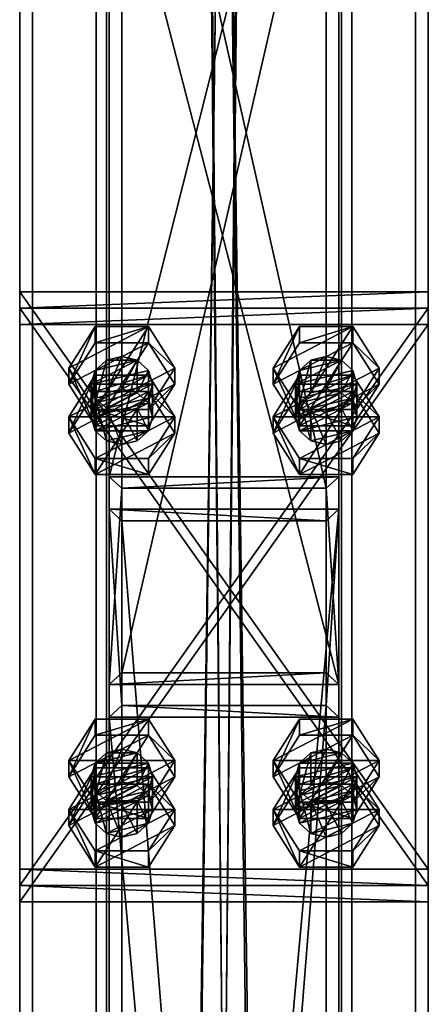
# Model space of a CAD drawing. Header units: millimetres. Extents: x -333 to 67333, y -930 to 39730.
# Tile 776 of 1056: x 11020 to 11180, y 24497 to 24883. Entities that reach past the tile are written whole.
import ezdxf

# ---------------------------------------------------------------- set-up
doc = ezdxf.new("R2010")
doc.units = ezdxf.units.MM
for name, color, linetype in [('4', 7, 'Continuous'), ('5', 7, 'Continuous'), ('6', 7, 'Continuous'), ('95', 7, 'Continuous'), ('99', 7, 'Continuous')]:
    doc.layers.add(name, color=color, linetype=linetype)

msp = doc.modelspace()

# ---------------------------------------------------------------- meshes
at = {"layer": '4', "color": 171}
mesh = msp.add_polyface(dxfattribs=at)
corners = [(11060, 25055.81, 5985.67), (11140, 25055.81, 5985.67), (11140, 24699.69, 5226.59), (11060, 24699.69, 5226.59), (11140, 24975.46, 6002.74), (11140, 24627.27, 5260.57), (11060, 24975.46, 6002.74), (11060, 24627.27, 5260.57), (11055, 25060.84, 5984.6), (11055, 24970.44, 6003.81), (11055, 24622.74, 5262.69), (11055, 24704.22, 5224.47), (11145, 24970.44, 6003.81), (11145, 24622.74, 5262.69), (11145, 25060.84, 5984.6), (11145, 24704.22, 5224.47)]
mesh.append_faces([[corners[k] for k in face] for face in [(0, 2, 3, 3), (1, 5, 2, 2), (4, 7, 5, 5), (6, 3, 7, 7), (8, 10, 11, 11), (9, 13, 10, 10), (12, 15, 13, 13), (14, 11, 15, 15)]], dxfattribs={"vtx0": -1, "color": 171})
mesh.append_faces([[corners[k] for k in face] for face in [(9, 6, 12, 12), (6, 8, 0, 0), (0, 8, 1, 1), (12, 4, 14, 14), (4, 12, 6, 6), (14, 1, 8, 8), (11, 3, 15, 15), (3, 10, 7, 7), (7, 10, 5, 5), (15, 2, 13, 13), (2, 15, 3, 3), (13, 5, 10, 10)]], dxfattribs={"vtx0": -1, "vtx1": -1, "color": 171})
mesh.append_faces([[corners[k] for k in face] for face in [(6, 9, 8, 8), (14, 4, 1, 1), (3, 11, 10, 10), (13, 2, 5, 5)]], dxfattribs={"vtx0": -1, "vtx2": -1, "vtx3": -1, "color": 171})
mesh.append_faces([[corners[k] for k in face] for face in [(0, 1, 2, 2), (1, 4, 5, 5), (4, 6, 7, 7), (6, 0, 3, 3), (8, 9, 10, 10), (9, 12, 13, 13), (12, 14, 15, 15), (14, 8, 11, 11)]], dxfattribs={"vtx2": -1, "vtx3": -1, "color": 171})
mesh = msp.add_polyface(dxfattribs=at)
corners = [(11060, 24686.95, 5199.43), (11140, 24686.95, 5199.43), (11140, 23692.62, 3080), (11060, 23692.62, 3080), (11140, 24614.53, 5233.41), (11140, 23604.25, 3080), (11060, 24614.53, 5233.41), (11060, 23604.25, 3080), (11055, 24691.48, 5197.31), (11055, 24610, 5235.53), (11055, 23598.73, 3080), (11055, 23698.14, 3080), (11145, 24610, 5235.53), (11145, 23598.73, 3080), (11145, 24691.48, 5197.31), (11145, 23698.14, 3080)]
mesh.append_faces([[corners[k] for k in face] for face in [(0, 2, 3, 3), (1, 5, 2, 2), (4, 7, 5, 5), (6, 3, 7, 7), (8, 10, 11, 11), (9, 13, 10, 10), (12, 15, 13, 13), (14, 11, 15, 15)]], dxfattribs={"vtx0": -1, "color": 171})
mesh.append_faces([[corners[k] for k in face] for face in [(9, 6, 12, 12), (6, 8, 0, 0), (0, 8, 1, 1), (12, 4, 14, 14), (4, 12, 6, 6), (14, 1, 8, 8), (11, 3, 15, 15), (3, 10, 7, 7), (7, 10, 5, 5), (15, 2, 13, 13), (2, 15, 3, 3), (13, 5, 10, 10)]], dxfattribs={"vtx0": -1, "vtx1": -1, "color": 171})
mesh.append_faces([[corners[k] for k in face] for face in [(6, 9, 8, 8), (14, 4, 1, 1), (3, 11, 10, 10), (13, 2, 5, 5)]], dxfattribs={"vtx0": -1, "vtx2": -1, "vtx3": -1, "color": 171})
mesh.append_faces([[corners[k] for k in face] for face in [(0, 1, 2, 2), (1, 4, 5, 5), (4, 6, 7, 7), (6, 0, 3, 3), (8, 9, 10, 10), (9, 12, 13, 13), (12, 14, 15, 15), (14, 8, 11, 11)]], dxfattribs={"vtx2": -1, "vtx3": -1, "color": 171})
at = {"layer": '5', "color": 131}
mesh = msp.add_polyface(dxfattribs=at)
corners = [(11054, 29385.28, 2984), (11146, 29385.28, 2984), (11146, 19415.31, 2984), (11054, 19415.31, 2984), (11146, 29385.28, 3076), (11146, 19415.31, 3076), (11054, 29385.28, 3076), (11054, 19415.31, 3076), (11050, 29385.28, 2980), (11050, 29385.28, 3080), (11050, 19415.31, 3080), (11050, 19415.31, 2980), (11150, 29385.28, 3080), (11150, 19415.31, 3080), (11150, 29385.28, 2980), (11150, 19415.31, 2980)]
mesh.append_faces([[corners[k] for k in face] for face in [(0, 2, 3, 3), (1, 5, 2, 2), (4, 7, 5, 5), (6, 3, 7, 7), (8, 10, 11, 11), (9, 13, 10, 10), (12, 15, 13, 13), (14, 11, 15, 15)]], dxfattribs={"vtx0": -1, "color": 131})
mesh.append_faces([[corners[k] for k in face] for face in [(9, 6, 12, 12), (6, 8, 0, 0), (0, 8, 1, 1), (12, 4, 14, 14), (4, 12, 6, 6), (14, 1, 8, 8), (11, 3, 15, 15), (3, 10, 7, 7), (7, 10, 5, 5), (15, 2, 13, 13), (2, 15, 3, 3), (13, 5, 10, 10)]], dxfattribs={"vtx0": -1, "vtx1": -1, "color": 131})
mesh.append_faces([[corners[k] for k in face] for face in [(6, 9, 8, 8), (14, 4, 1, 1), (3, 11, 10, 10), (13, 2, 5, 5)]], dxfattribs={"vtx0": -1, "vtx2": -1, "vtx3": -1, "color": 131})
mesh.append_faces([[corners[k] for k in face] for face in [(0, 1, 2, 2), (1, 4, 5, 5), (4, 6, 7, 7), (6, 0, 3, 3), (8, 9, 10, 10), (9, 12, 13, 13), (12, 14, 15, 15), (14, 8, 11, 11)]], dxfattribs={"vtx2": -1, "vtx3": -1, "color": 131})
at = {"layer": '6', "color": 2}
mesh = msp.add_polyface(dxfattribs=at)
corners = [(11020, 19420.14, 7183.53), (11180, 19420.14, 7183.53), (11180, 30845.34, 4755.1), (11020, 30845.34, 4755.1), (11020, 19420.14, 7347.1), (11020, 30878.6, 4911.61), (11180, 19420.14, 7347.1), (11180, 30878.6, 4911.61), (11175, 30846.38, 4759.99), (11025, 30846.38, 4759.99), (11025, 30877.56, 4906.72), (11175, 30877.56, 4906.72), (11025, 19420.14, 7341.99), (11175, 19420.14, 7341.99), (11025, 19420.14, 7188.64), (11175, 19420.14, 7188.64)]
mesh.append_faces([[corners[k] for k in face] for face in [(0, 2, 3, 3), (4, 3, 5, 5), (6, 5, 7, 7), (1, 7, 2, 2), (12, 11, 10, 10), (14, 10, 9, 9), (15, 9, 8, 8), (13, 8, 11, 11)]], dxfattribs={"vtx0": -1, "color": 2})
mesh.append_faces([[corners[k] for k in face] for face in [(2, 8, 3, 3), (8, 7, 11, 11), (11, 7, 10, 10), (3, 9, 5, 5), (9, 3, 8, 8), (5, 10, 7, 7), (4, 12, 0, 0), (12, 6, 13, 13), (13, 6, 15, 15), (0, 14, 1, 1), (14, 0, 12, 12), (1, 15, 6, 6)]], dxfattribs={"vtx0": -1, "vtx1": -1, "color": 2})
mesh.append_faces([[corners[k] for k in face] for face in [(8, 2, 7, 7), (5, 9, 10, 10), (12, 4, 6, 6), (1, 14, 15, 15)]], dxfattribs={"vtx0": -1, "vtx2": -1, "vtx3": -1, "color": 2})
mesh.append_faces([[corners[k] for k in face] for face in [(0, 1, 2, 2), (4, 0, 3, 3), (6, 4, 5, 5), (1, 6, 7, 7), (12, 13, 11, 11), (14, 12, 10, 10), (15, 14, 9, 9), (13, 15, 8, 8)]], dxfattribs={"vtx2": -1, "vtx3": -1, "color": 2})
at = {"layer": '95', "color": 7}
mesh = msp.add_polyface(dxfattribs=at)
corners = [(11072, 24740.43, 5207.48), (11070.39, 24745.87, 5204.93), (11070.39, 24733.12, 5177.77), (11066, 24749.84, 5203.06), (11066, 24737.1, 5175.9), (11060, 24751.3, 5202.38), (11060, 24738.56, 5175.22), (11054, 24749.84, 5203.06), (11054, 24737.1, 5175.9), (11049.61, 24745.87, 5204.93), (11049.61, 24733.12, 5177.77), (11048, 24740.43, 5207.48), (11048, 24727.69, 5180.32), (11049.61, 24735, 5210.03), (11054, 24731.03, 5211.89), (11070.39, 24735, 5210.03), (11080.78, 24727.69, 5180.32), (11070.39, 24743.99, 5172.67), (11070.39, 24737.62, 5159.09), (11049.61, 24743.99, 5172.67), (11049.61, 24737.62, 5159.09), (11039.22, 24721.32, 5166.74), (11039.22, 24727.69, 5180.32), (11080.78, 24746.8, 5221.06), (11070.39, 24763.1, 5213.41), (11070.39, 24756.73, 5199.83), (11080.78, 24740.43, 5207.48), (11049.61, 24763.1, 5213.41), (11049.61, 24756.73, 5199.83), (11039.22, 24746.8, 5221.06), (11039.22, 24740.43, 5207.48), (11049.61, 24724.14, 5215.12), (11070.39, 24730.51, 5228.7), (11049.61, 24730.51, 5228.7)]
mesh.append_faces([[corners[k] for k in face] for face in [(1, 4, 2, 2), (3, 6, 4, 4), (5, 8, 6, 6), (7, 10, 8, 8), (9, 12, 10, 10), (3, 7, 5, 5), (10, 6, 8, 8), (17, 20, 18, 18), (19, 21, 20, 20), (17, 22, 19, 19), (23, 25, 26, 26), (24, 28, 25, 25), (27, 30, 28, 28), (29, 31, 30, 30), (24, 29, 27, 27), (33, 23, 32, 32), (30, 25, 28, 28)]], dxfattribs={"vtx0": -1, "color": 7})
mesh.append_faces([[corners[k] for k in face] for face in [(7, 3, 9, 9), (9, 3, 11, 11), (11, 0, 13, 13), (13, 0, 14, 14), (29, 24, 33, 33), (31, 25, 30, 30)]], dxfattribs={"vtx0": -1, "vtx1": -1, "color": 7})
mesh.append_faces([[corners[k] for k in face] for face in [(11, 3, 1, 1), (11, 1, 0, 0), (14, 0, 15, 15), (12, 2, 4, 4), (10, 4, 6, 6), (33, 24, 23, 23), (31, 26, 25, 25)]], dxfattribs={"vtx0": -1, "vtx2": -1, "vtx3": -1, "color": 7})
mesh.append_faces([[corners[k] for k in face] for face in [(0, 1, 2, 2), (1, 3, 4, 4), (3, 5, 6, 6), (5, 7, 8, 8), (7, 9, 10, 10), (9, 11, 12, 12), (16, 17, 18, 18), (17, 19, 20, 20), (23, 24, 25, 25), (24, 27, 28, 28), (27, 29, 30, 30), (32, 23, 26, 26)]], dxfattribs={"vtx2": -1, "vtx3": -1, "color": 7})
mesh = msp.add_polyface(dxfattribs=at)
corners = [(11152, 24740.43, 5207.48), (11150.39, 24745.87, 5204.93), (11150.39, 24733.12, 5177.77), (11146, 24749.84, 5203.06), (11146, 24737.1, 5175.9), (11140, 24751.3, 5202.38), (11140, 24738.56, 5175.22), (11134, 24749.84, 5203.06), (11134, 24737.1, 5175.9), (11129.61, 24745.87, 5204.93), (11129.61, 24733.12, 5177.77), (11128, 24740.43, 5207.48), (11128, 24727.69, 5180.32), (11129.61, 24735, 5210.03), (11134, 24731.03, 5211.89), (11150.39, 24735, 5210.03), (11160.78, 24727.69, 5180.32), (11150.39, 24743.99, 5172.67), (11150.39, 24737.62, 5159.09), (11129.61, 24743.99, 5172.67), (11129.61, 24737.62, 5159.09), (11119.22, 24721.32, 5166.74), (11119.22, 24727.69, 5180.32), (11160.78, 24746.8, 5221.06), (11150.39, 24763.1, 5213.41), (11150.39, 24756.73, 5199.83), (11160.78, 24740.43, 5207.48), (11129.61, 24763.1, 5213.41), (11129.61, 24756.73, 5199.83), (11119.22, 24746.8, 5221.06), (11119.22, 24740.43, 5207.48), (11129.61, 24724.14, 5215.12), (11150.39, 24730.51, 5228.7), (11129.61, 24730.51, 5228.7)]
mesh.append_faces([[corners[k] for k in face] for face in [(1, 4, 2, 2), (3, 6, 4, 4), (5, 8, 6, 6), (7, 10, 8, 8), (9, 12, 10, 10), (3, 7, 5, 5), (10, 6, 8, 8), (17, 20, 18, 18), (19, 21, 20, 20), (17, 22, 19, 19), (23, 25, 26, 26), (24, 28, 25, 25), (27, 30, 28, 28), (29, 31, 30, 30), (24, 29, 27, 27), (33, 23, 32, 32), (30, 25, 28, 28)]], dxfattribs={"vtx0": -1, "color": 7})
mesh.append_faces([[corners[k] for k in face] for face in [(7, 3, 9, 9), (9, 3, 11, 11), (11, 0, 13, 13), (13, 0, 14, 14), (29, 24, 33, 33), (31, 25, 30, 30)]], dxfattribs={"vtx0": -1, "vtx1": -1, "color": 7})
mesh.append_faces([[corners[k] for k in face] for face in [(11, 3, 1, 1), (11, 1, 0, 0), (14, 0, 15, 15), (12, 2, 4, 4), (10, 4, 6, 6), (33, 24, 23, 23), (31, 26, 25, 25)]], dxfattribs={"vtx0": -1, "vtx2": -1, "vtx3": -1, "color": 7})
mesh.append_faces([[corners[k] for k in face] for face in [(0, 1, 2, 2), (1, 3, 4, 4), (3, 5, 6, 6), (5, 7, 8, 8), (7, 9, 10, 10), (9, 11, 12, 12), (16, 17, 18, 18), (17, 19, 20, 20), (23, 24, 25, 25), (24, 27, 28, 28), (27, 29, 30, 30), (32, 23, 26, 26)]], dxfattribs={"vtx2": -1, "vtx3": -1, "color": 7})
mesh = msp.add_polyface(dxfattribs=at)
corners = [(11072, 24740.43, 5207.48), (11070.39, 24733.12, 5177.77), (11072, 24727.69, 5180.32), (11048, 24740.43, 5207.48), (11049.61, 24735, 5210.03), (11049.61, 24722.26, 5182.87), (11048, 24727.69, 5180.32), (11054, 24731.03, 5211.89), (11054, 24718.28, 5184.73), (11060, 24729.57, 5212.57), (11060, 24716.83, 5185.41), (11066, 24731.03, 5211.89), (11066, 24718.28, 5184.73), (11070.39, 24735, 5210.03), (11070.39, 24722.26, 5182.87), (11066, 24737.1, 5175.9), (11049.61, 24733.12, 5177.77), (11080.78, 24727.69, 5180.32), (11070.39, 24737.62, 5159.09), (11080.78, 24721.32, 5166.74), (11049.61, 24743.99, 5172.67), (11039.22, 24727.69, 5180.32), (11039.22, 24721.32, 5166.74), (11049.61, 24711.4, 5187.96), (11049.61, 24705.03, 5174.38), (11070.39, 24711.4, 5187.96), (11070.39, 24705.03, 5174.38), (11070.39, 24743.99, 5172.67), (11049.61, 24737.62, 5159.09), (11039.22, 24746.8, 5221.06), (11049.61, 24730.51, 5228.7), (11049.61, 24724.14, 5215.12), (11070.39, 24730.51, 5228.7), (11070.39, 24724.14, 5215.12), (11080.78, 24740.43, 5207.48)]
mesh.append_faces([[corners[k] for k in face] for face in [(0, 1, 2, 2), (3, 5, 6, 6), (4, 8, 5, 5), (7, 10, 8, 8), (9, 12, 10, 10), (11, 14, 12, 12), (13, 2, 14, 14), (9, 13, 11, 11), (14, 10, 12, 12), (17, 18, 19, 19), (21, 24, 22, 22), (23, 26, 24, 24), (25, 19, 26, 26), (23, 17, 25, 25), (19, 24, 26, 26), (22, 18, 28, 28), (30, 33, 31, 31), (32, 34, 33, 33), (34, 31, 33, 33)]], dxfattribs={"vtx0": -1, "color": 7})
mesh.append_faces([[corners[k] for k in face] for face in [(7, 13, 9, 9), (10, 14, 8, 8), (8, 14, 5, 5), (5, 1, 6, 6), (6, 15, 16, 16), (21, 17, 23, 23), (24, 18, 22, 22)]], dxfattribs={"vtx0": -1, "vtx1": -1, "color": 7})
mesh.append_faces([[corners[k] for k in face] for face in [(5, 14, 2, 2), (5, 2, 1, 1), (21, 27, 17, 17), (24, 19, 18, 18)]], dxfattribs={"vtx0": -1, "vtx2": -1, "vtx3": -1, "color": 7})
mesh.append_faces([[corners[k] for k in face] for face in [(3, 4, 5, 5), (4, 7, 8, 8), (7, 9, 10, 10), (9, 11, 12, 12), (11, 13, 14, 14), (13, 0, 2, 2), (20, 21, 22, 22), (21, 23, 24, 24), (23, 25, 26, 26), (25, 17, 19, 19), (29, 30, 31, 31), (30, 32, 33, 33)]], dxfattribs={"vtx2": -1, "vtx3": -1, "color": 7})
mesh = msp.add_polyface(dxfattribs=at)
corners = [(11152, 24740.43, 5207.48), (11150.39, 24733.12, 5177.77), (11152, 24727.69, 5180.32), (11128, 24740.43, 5207.48), (11129.61, 24735, 5210.03), (11129.61, 24722.26, 5182.87), (11128, 24727.69, 5180.32), (11134, 24731.03, 5211.89), (11134, 24718.28, 5184.73), (11140, 24729.57, 5212.57), (11140, 24716.83, 5185.41), (11146, 24731.03, 5211.89), (11146, 24718.28, 5184.73), (11150.39, 24735, 5210.03), (11150.39, 24722.26, 5182.87), (11146, 24737.1, 5175.9), (11129.61, 24733.12, 5177.77), (11160.78, 24727.69, 5180.32), (11150.39, 24737.62, 5159.09), (11160.78, 24721.32, 5166.74), (11129.61, 24743.99, 5172.67), (11119.22, 24727.69, 5180.32), (11119.22, 24721.32, 5166.74), (11129.61, 24711.4, 5187.96), (11129.61, 24705.03, 5174.38), (11150.39, 24711.4, 5187.96), (11150.39, 24705.03, 5174.38), (11150.39, 24743.99, 5172.67), (11129.61, 24737.62, 5159.09), (11119.22, 24746.8, 5221.06), (11129.61, 24730.51, 5228.7), (11129.61, 24724.14, 5215.12), (11150.39, 24730.51, 5228.7), (11150.39, 24724.14, 5215.12), (11160.78, 24740.43, 5207.48)]
mesh.append_faces([[corners[k] for k in face] for face in [(0, 1, 2, 2), (3, 5, 6, 6), (4, 8, 5, 5), (7, 10, 8, 8), (9, 12, 10, 10), (11, 14, 12, 12), (13, 2, 14, 14), (9, 13, 11, 11), (14, 10, 12, 12), (17, 18, 19, 19), (21, 24, 22, 22), (23, 26, 24, 24), (25, 19, 26, 26), (23, 17, 25, 25), (19, 24, 26, 26), (22, 18, 28, 28), (30, 33, 31, 31), (32, 34, 33, 33), (34, 31, 33, 33)]], dxfattribs={"vtx0": -1, "color": 7})
mesh.append_faces([[corners[k] for k in face] for face in [(7, 13, 9, 9), (10, 14, 8, 8), (8, 14, 5, 5), (5, 1, 6, 6), (6, 15, 16, 16), (21, 17, 23, 23), (24, 18, 22, 22)]], dxfattribs={"vtx0": -1, "vtx1": -1, "color": 7})
mesh.append_faces([[corners[k] for k in face] for face in [(5, 14, 2, 2), (5, 2, 1, 1), (21, 27, 17, 17), (24, 19, 18, 18)]], dxfattribs={"vtx0": -1, "vtx2": -1, "vtx3": -1, "color": 7})
mesh.append_faces([[corners[k] for k in face] for face in [(3, 4, 5, 5), (4, 7, 8, 8), (7, 9, 10, 10), (9, 11, 12, 12), (11, 13, 14, 14), (13, 0, 2, 2), (20, 21, 22, 22), (21, 23, 24, 24), (23, 25, 26, 26), (25, 17, 19, 19), (29, 30, 31, 31), (30, 32, 33, 33)]], dxfattribs={"vtx2": -1, "vtx3": -1, "color": 7})
mesh = msp.add_polyface(dxfattribs=at)
corners = [(11072, 24586.53, 5279.68), (11070.39, 24591.96, 5277.13), (11070.39, 24579.22, 5249.97), (11066, 24595.94, 5275.27), (11066, 24583.2, 5248.11), (11060, 24597.39, 5274.59), (11060, 24584.65, 5247.43), (11054, 24595.94, 5275.27), (11054, 24583.2, 5248.11), (11049.61, 24591.96, 5277.13), (11049.61, 24579.22, 5249.97), (11048, 24586.53, 5279.68), (11048, 24573.79, 5252.52), (11049.61, 24581.1, 5282.23), (11054, 24577.12, 5284.1), (11070.39, 24581.1, 5282.23), (11080.78, 24573.79, 5252.52), (11070.39, 24590.08, 5244.88), (11070.39, 24583.71, 5231.3), (11049.61, 24590.08, 5244.88), (11049.61, 24583.71, 5231.3), (11039.22, 24567.42, 5238.94), (11039.22, 24573.79, 5252.52), (11080.78, 24592.9, 5293.26), (11070.39, 24609.2, 5285.62), (11070.39, 24602.83, 5272.04), (11080.78, 24586.53, 5279.68), (11049.61, 24609.2, 5285.62), (11049.61, 24602.83, 5272.04), (11039.22, 24592.9, 5293.26), (11039.22, 24586.53, 5279.68), (11049.61, 24570.23, 5287.33), (11070.39, 24576.6, 5300.91), (11049.61, 24576.6, 5300.91)]
mesh.append_faces([[corners[k] for k in face] for face in [(1, 4, 2, 2), (3, 6, 4, 4), (5, 8, 6, 6), (7, 10, 8, 8), (9, 12, 10, 10), (3, 7, 5, 5), (10, 6, 8, 8), (17, 20, 18, 18), (19, 21, 20, 20), (17, 22, 19, 19), (23, 25, 26, 26), (24, 28, 25, 25), (27, 30, 28, 28), (29, 31, 30, 30), (24, 29, 27, 27), (33, 23, 32, 32), (30, 25, 28, 28)]], dxfattribs={"vtx0": -1, "color": 7})
mesh.append_faces([[corners[k] for k in face] for face in [(7, 3, 9, 9), (9, 1, 11, 11), (11, 0, 13, 13), (13, 0, 14, 14), (29, 23, 33, 33), (31, 25, 30, 30)]], dxfattribs={"vtx0": -1, "vtx1": -1, "color": 7})
mesh.append_faces([[corners[k] for k in face] for face in [(9, 3, 1, 1), (11, 1, 0, 0), (14, 0, 15, 15), (12, 2, 4, 4), (10, 4, 6, 6), (29, 24, 23, 23), (31, 26, 25, 25)]], dxfattribs={"vtx0": -1, "vtx2": -1, "vtx3": -1, "color": 7})
mesh.append_faces([[corners[k] for k in face] for face in [(0, 1, 2, 2), (1, 3, 4, 4), (3, 5, 6, 6), (5, 7, 8, 8), (7, 9, 10, 10), (9, 11, 12, 12), (16, 17, 18, 18), (17, 19, 20, 20), (23, 24, 25, 25), (24, 27, 28, 28), (27, 29, 30, 30), (32, 23, 26, 26)]], dxfattribs={"vtx2": -1, "vtx3": -1, "color": 7})
mesh = msp.add_polyface(dxfattribs=at)
corners = [(11152, 24586.53, 5279.68), (11150.39, 24591.96, 5277.13), (11150.39, 24579.22, 5249.97), (11146, 24595.94, 5275.27), (11146, 24583.2, 5248.11), (11140, 24597.39, 5274.59), (11140, 24584.65, 5247.43), (11134, 24595.94, 5275.27), (11134, 24583.2, 5248.11), (11129.61, 24591.96, 5277.13), (11129.61, 24579.22, 5249.97), (11128, 24586.53, 5279.68), (11128, 24573.79, 5252.52), (11129.61, 24581.1, 5282.23), (11134, 24577.12, 5284.1), (11150.39, 24581.1, 5282.23), (11160.78, 24573.79, 5252.52), (11150.39, 24590.08, 5244.88), (11150.39, 24583.71, 5231.3), (11129.61, 24590.08, 5244.88), (11129.61, 24583.71, 5231.3), (11119.22, 24567.42, 5238.94), (11119.22, 24573.79, 5252.52), (11160.78, 24592.9, 5293.26), (11150.39, 24609.2, 5285.62), (11150.39, 24602.83, 5272.04), (11160.78, 24586.53, 5279.68), (11129.61, 24609.2, 5285.62), (11129.61, 24602.83, 5272.04), (11119.22, 24592.9, 5293.26), (11119.22, 24586.53, 5279.68), (11129.61, 24570.23, 5287.33), (11150.39, 24576.6, 5300.91), (11129.61, 24576.6, 5300.91)]
mesh.append_faces([[corners[k] for k in face] for face in [(1, 4, 2, 2), (3, 6, 4, 4), (5, 8, 6, 6), (7, 10, 8, 8), (9, 12, 10, 10), (3, 7, 5, 5), (10, 6, 8, 8), (17, 20, 18, 18), (19, 21, 20, 20), (17, 22, 19, 19), (23, 25, 26, 26), (24, 28, 25, 25), (27, 30, 28, 28), (29, 31, 30, 30), (24, 29, 27, 27), (33, 23, 32, 32), (30, 25, 28, 28)]], dxfattribs={"vtx0": -1, "color": 7})
mesh.append_faces([[corners[k] for k in face] for face in [(7, 3, 9, 9), (9, 1, 11, 11), (11, 0, 13, 13), (13, 0, 14, 14), (29, 23, 33, 33), (31, 25, 30, 30)]], dxfattribs={"vtx0": -1, "vtx1": -1, "color": 7})
mesh.append_faces([[corners[k] for k in face] for face in [(9, 3, 1, 1), (11, 1, 0, 0), (14, 0, 15, 15), (12, 2, 4, 4), (10, 4, 6, 6), (29, 24, 23, 23), (31, 26, 25, 25)]], dxfattribs={"vtx0": -1, "vtx2": -1, "vtx3": -1, "color": 7})
mesh.append_faces([[corners[k] for k in face] for face in [(0, 1, 2, 2), (1, 3, 4, 4), (3, 5, 6, 6), (5, 7, 8, 8), (7, 9, 10, 10), (9, 11, 12, 12), (16, 17, 18, 18), (17, 19, 20, 20), (23, 24, 25, 25), (24, 27, 28, 28), (27, 29, 30, 30), (32, 23, 26, 26)]], dxfattribs={"vtx2": -1, "vtx3": -1, "color": 7})
mesh = msp.add_polyface(dxfattribs=at)
corners = [(11072, 24586.53, 5279.68), (11070.39, 24579.22, 5249.97), (11072, 24573.79, 5252.52), (11048, 24586.53, 5279.68), (11049.61, 24581.1, 5282.23), (11049.61, 24568.36, 5255.07), (11048, 24573.79, 5252.52), (11054, 24577.12, 5284.1), (11054, 24564.38, 5256.94), (11060, 24575.67, 5284.78), (11060, 24562.92, 5257.62), (11066, 24577.12, 5284.1), (11066, 24564.38, 5256.94), (11070.39, 24581.1, 5282.23), (11070.39, 24568.36, 5255.07), (11066, 24583.2, 5248.11), (11049.61, 24579.22, 5249.97), (11080.78, 24573.79, 5252.52), (11070.39, 24583.71, 5231.3), (11080.78, 24567.42, 5238.94), (11049.61, 24590.08, 5244.88), (11039.22, 24573.79, 5252.52), (11039.22, 24567.42, 5238.94), (11049.61, 24557.49, 5260.17), (11049.61, 24551.12, 5246.59), (11070.39, 24557.49, 5260.17), (11070.39, 24551.12, 5246.59), (11070.39, 24590.08, 5244.88), (11049.61, 24583.71, 5231.3), (11039.22, 24592.9, 5293.26), (11049.61, 24576.6, 5300.91), (11049.61, 24570.23, 5287.33), (11070.39, 24576.6, 5300.91), (11070.39, 24570.23, 5287.33), (11080.78, 24586.53, 5279.68)]
mesh.append_faces([[corners[k] for k in face] for face in [(0, 1, 2, 2), (3, 5, 6, 6), (4, 8, 5, 5), (7, 10, 8, 8), (9, 12, 10, 10), (11, 14, 12, 12), (13, 2, 14, 14), (7, 11, 9, 9), (14, 10, 12, 12), (17, 18, 19, 19), (21, 24, 22, 22), (23, 26, 24, 24), (25, 19, 26, 26), (23, 17, 25, 25), (19, 24, 26, 26), (22, 18, 28, 28), (30, 33, 31, 31), (32, 34, 33, 33), (34, 31, 33, 33)]], dxfattribs={"vtx0": -1, "color": 7})
mesh.append_faces([[corners[k] for k in face] for face in [(10, 14, 8, 8), (8, 2, 5, 5), (5, 1, 6, 6), (6, 15, 16, 16), (21, 17, 23, 23), (24, 18, 22, 22)]], dxfattribs={"vtx0": -1, "vtx1": -1, "color": 7})
mesh.append_faces([[corners[k] for k in face] for face in [(7, 13, 11, 11), (8, 14, 2, 2), (5, 2, 1, 1), (21, 27, 17, 17), (24, 19, 18, 18)]], dxfattribs={"vtx0": -1, "vtx2": -1, "vtx3": -1, "color": 7})
mesh.append_faces([[corners[k] for k in face] for face in [(3, 4, 5, 5), (4, 7, 8, 8), (7, 9, 10, 10), (9, 11, 12, 12), (11, 13, 14, 14), (13, 0, 2, 2), (20, 21, 22, 22), (21, 23, 24, 24), (23, 25, 26, 26), (25, 17, 19, 19), (29, 30, 31, 31), (30, 32, 33, 33)]], dxfattribs={"vtx2": -1, "vtx3": -1, "color": 7})
mesh = msp.add_polyface(dxfattribs=at)
corners = [(11152, 24586.53, 5279.68), (11150.39, 24579.22, 5249.97), (11152, 24573.79, 5252.52), (11128, 24586.53, 5279.68), (11129.61, 24581.1, 5282.23), (11129.61, 24568.36, 5255.07), (11128, 24573.79, 5252.52), (11134, 24577.12, 5284.1), (11134, 24564.38, 5256.94), (11140, 24575.67, 5284.78), (11140, 24562.92, 5257.62), (11146, 24577.12, 5284.1), (11146, 24564.38, 5256.94), (11150.39, 24581.1, 5282.23), (11150.39, 24568.36, 5255.07), (11146, 24583.2, 5248.11), (11129.61, 24579.22, 5249.97), (11160.78, 24573.79, 5252.52), (11150.39, 24583.71, 5231.3), (11160.78, 24567.42, 5238.94), (11129.61, 24590.08, 5244.88), (11119.22, 24573.79, 5252.52), (11119.22, 24567.42, 5238.94), (11129.61, 24557.49, 5260.17), (11129.61, 24551.12, 5246.59), (11150.39, 24557.49, 5260.17), (11150.39, 24551.12, 5246.59), (11150.39, 24590.08, 5244.88), (11129.61, 24583.71, 5231.3), (11119.22, 24592.9, 5293.26), (11129.61, 24576.6, 5300.91), (11129.61, 24570.23, 5287.33), (11150.39, 24576.6, 5300.91), (11150.39, 24570.23, 5287.33), (11160.78, 24586.53, 5279.68)]
mesh.append_faces([[corners[k] for k in face] for face in [(0, 1, 2, 2), (3, 5, 6, 6), (4, 8, 5, 5), (7, 10, 8, 8), (9, 12, 10, 10), (11, 14, 12, 12), (13, 2, 14, 14), (7, 11, 9, 9), (14, 10, 12, 12), (17, 18, 19, 19), (21, 24, 22, 22), (23, 26, 24, 24), (25, 19, 26, 26), (23, 17, 25, 25), (19, 24, 26, 26), (22, 18, 28, 28), (30, 33, 31, 31), (32, 34, 33, 33), (34, 31, 33, 33)]], dxfattribs={"vtx0": -1, "color": 7})
mesh.append_faces([[corners[k] for k in face] for face in [(10, 14, 8, 8), (8, 2, 5, 5), (5, 1, 6, 6), (6, 15, 16, 16), (21, 17, 23, 23), (24, 18, 22, 22)]], dxfattribs={"vtx0": -1, "vtx1": -1, "color": 7})
mesh.append_faces([[corners[k] for k in face] for face in [(7, 13, 11, 11), (8, 14, 2, 2), (5, 2, 1, 1), (21, 27, 17, 17), (24, 19, 18, 18)]], dxfattribs={"vtx0": -1, "vtx2": -1, "vtx3": -1, "color": 7})
mesh.append_faces([[corners[k] for k in face] for face in [(3, 4, 5, 5), (4, 7, 8, 8), (7, 9, 10, 10), (9, 11, 12, 12), (11, 13, 14, 14), (13, 0, 2, 2), (20, 21, 22, 22), (21, 23, 24, 24), (23, 25, 26, 26), (25, 17, 19, 19), (29, 30, 31, 31), (30, 32, 33, 33)]], dxfattribs={"vtx2": -1, "vtx3": -1, "color": 7})
at = {"layer": '99', "color": 7}
mesh = msp.add_polyface(dxfattribs=at)
corners = [(11020, 24543.95, 5283.09), (11180, 24543.95, 5283.09), (11180, 24770.28, 5176.91), (11020, 24770.28, 5176.91), (11180, 24550.32, 5296.67), (11180, 24776.65, 5190.49), (11020, 24550.32, 5296.67), (11020, 24776.65, 5190.49)]
mesh.append_faces([[corners[k] for k in face] for face in [(0, 2, 3, 3), (1, 5, 2, 2), (4, 7, 5, 5), (6, 3, 7, 7), (1, 6, 4, 4), (3, 5, 7, 7)]], dxfattribs={"vtx0": -1, "color": 7})
mesh.append_faces([[corners[k] for k in face] for face in [(0, 1, 2, 2), (1, 4, 5, 5), (4, 6, 7, 7), (6, 0, 3, 3), (1, 0, 6, 6), (3, 2, 5, 5)]], dxfattribs={"vtx2": -1, "vtx3": -1, "color": 7})
mesh = msp.add_polyface(dxfattribs=at)
corners = [(11020, 24537.57, 5269.51), (11180, 24537.57, 5269.51), (11180, 24763.9, 5163.33), (11020, 24763.9, 5163.33), (11180, 24543.95, 5283.09), (11180, 24770.28, 5176.91), (11020, 24543.95, 5283.09), (11020, 24770.28, 5176.91)]
mesh.append_faces([[corners[k] for k in face] for face in [(0, 2, 3, 3), (1, 5, 2, 2), (4, 7, 5, 5), (6, 3, 7, 7), (1, 6, 4, 4), (3, 5, 7, 7)]], dxfattribs={"vtx0": -1, "color": 7})
mesh.append_faces([[corners[k] for k in face] for face in [(0, 1, 2, 2), (1, 4, 5, 5), (4, 6, 7, 7), (6, 0, 3, 3), (1, 0, 6, 6), (3, 2, 5, 5)]], dxfattribs={"vtx2": -1, "vtx3": -1, "color": 7})

doc.saveas('drawing.dxf')
